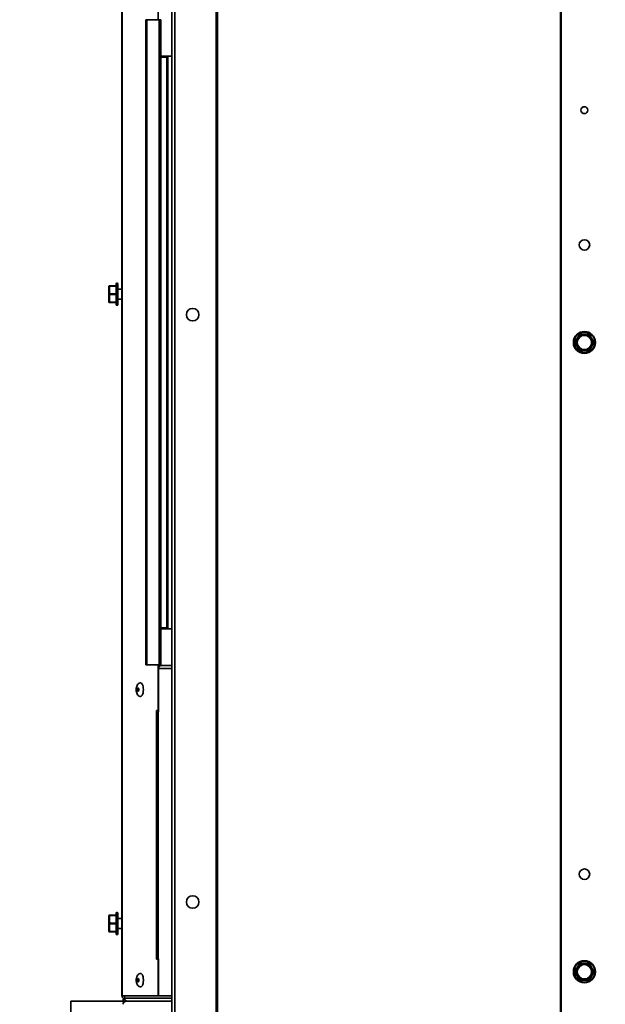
# Model space of a CAD drawing. Header units: millimetres. Extents: x -1465 to 393277, y -3788 to 454312.
# Tile 487 of 656: x 372113 to 372393, y 7466 to 7936. Entities that reach past the tile are written whole.
import ezdxf

# ---------------------------------------------------------------- set-up
doc = ezdxf.new("R2010")
doc.units = ezdxf.units.MM
doc.header["$XCLIPFRAME"] = 2
for name, color, linetype in [('AHU03-3-73168OBJ', 8, 'Continuous'), ('AHU03-3-73170OBJ', 8, 'Continuous'), ('AHU03-3-73171OBJ', 8, 'Continuous'), ('AHU03-3-73172OBJ', 8, 'Continuous'), ('AHU03-3-73173OBJ', 8, 'Continuous'), ('AHU03-3-73174OBJ', 8, 'Continuous'), ('AHU03-3-73209OBJ', 8, 'Continuous'), ('AHU03-3-73211OBJ', 8, 'Continuous'), ('AHU03-3-73214OBJ', 8, 'Continuous'), ('DRILL_SCR_48X19OBJ', 8, 'Continuous'), ('RIVET_32X8OBJ', 8, 'Continuous')]:
    doc.layers.add(name, color=color, linetype=linetype)
picture_1 = doc.add_image_def('image2.bmp', size_in_pixel=(2333, 386))

msp = doc.modelspace()

# ---------------------------------------------------------------- linework, layer by layer
at = {"layer": 'AHU03-3-73168OBJ', "color": 8, "linetype": 'Continuous', "lineweight": 35, "ltscale": 100}
for p, q in [((372162.26, 7470.35), (372162.26, 8093.35)), ((372162.4, 7470.35), (372162.4, 8093.35)), ((372179.59, 7957.35), (372179.59, 7935.6)), ((372174.09, 7935.6), (372173.67, 7935.6)), ((372173.67, 7628.1), (372173.67, 7935.6)), ((372174.09, 7935.6), (372180.84, 7935.6)), ((372174.09, 7628.1), (372174.09, 7935.6)), ((372179.98, 7935.6), (372179.98, 7628.1)), ((372180.49, 7935.98), (372180.49, 7935.6)), ((372180.84, 7935.6), (372180.84, 7628.1)), ((372174.09, 7628.1), (372173.67, 7628.1)), ((372180.84, 7628.1), (372174.09, 7628.1)), ((372179.59, 7628.1), (372179.59, 7606.35)), ((372180.49, 7628.1), (372180.49, 7627.71)), ((372179.69, 7606.35), (372178.74, 7606.35)), ((372178.74, 7606.35), (372178.74, 7487.85)), ((372179.65, 7606.35), (372179.65, 7605.85)), ((372179.69, 7487.85), (372178.74, 7487.85)), ((372179.59, 7487.85), (372179.59, 7470.35)), ((372179.65, 7488.1), (372179.65, 7487.85)), ((372179.69, 7470.35), (372162.26, 7470.35))]:
    msp.add_line(p, q, dxfattribs=at)
for radius, end in [(1.5, 260.8785), (0.5, 231.5567)]:
    msp.add_arc((372163.76, 7470.35), radius, 180, end, dxfattribs=at)
at = {"layer": 'AHU03-3-73170OBJ', "color": 8, "linetype": 'Continuous', "lineweight": 35, "ltscale": 100}
msp.add_line((372185.99, 7645.35), (372180.84, 7645.35), dxfattribs=at)
at = {"layer": 'AHU03-3-73171OBJ', "color": 8, "linetype": 'Continuous', "lineweight": 35, "ltscale": 100}
msp.add_line((372185.99, 7918.35), (372180.84, 7918.35), dxfattribs=at)
at = {"layer": 'AHU03-3-73172OBJ', "color": 8, "linetype": 'Continuous', "lineweight": 35, "ltscale": 100}
for p, q in [((372163.53, 7468.85), (372162.84, 7468.85)), ((372162.84, 7467.85), (372162.84, 7468.85)), ((372163.45, 7469.35), (372163.45, 7470.35)), ((372163.45, 7469.35), (372185.99, 7469.35))]:
    msp.add_line(p, q, dxfattribs=at)
at = {"layer": 'AHU03-3-73172OBJ', "color": 8, "linetype": 'Continuous', "lineweight": 35, "ltscale": 100, "flags": 128}
for points in [[(372164.01, 7468.13), (372163.72, 7468.45), (372163.53, 7468.85)], [(372164.81, 7467.85), (372164.19, 7468.01)]]:
    msp.add_lwpolyline(points, dxfattribs=at)
at = {"layer": 'AHU03-3-73172OBJ', "color": 8, "linetype": 'Continuous', "lineweight": 35, "ltscale": 100}
for centre, radius, start, end in [((372165.1, 7469.35), 1.65, 180.0182, 188.2945), ((372165.08, 7469.34), 1.63, 188.2599, 197.7474), ((372164.85, 7469.18), 1.34, 231.2834, 240.631)]:
    msp.add_arc(centre, radius, start, end, dxfattribs=at)
at = {"layer": 'AHU03-3-73173OBJ', "color": 8, "linetype": 'Continuous', "lineweight": 35, "ltscale": 100}
for p, q in [((372185.99, 7627.85), (372181.05, 7627.85)), ((372185.99, 7626.35), (372179.69, 7626.35)), ((372179.69, 7626.35), (372179.69, 7605.85)), ((372179.34, 7605.85), (372179.69, 7605.85)), ((372179.34, 7605.85), (372179.34, 7488.1)), ((372179.48, 7605.85), (372179.48, 7488.1)), ((372179.34, 7488.1), (372179.69, 7488.1)), ((372179.69, 7470.35), (372179.69, 7488.1)), ((372179.69, 7470.35), (372185.99, 7470.35))]:
    msp.add_line(p, q, dxfattribs=at)
at = {"layer": 'AHU03-3-73173OBJ', "color": 8, "linetype": 'Continuous', "lineweight": 35, "ltscale": 100, "flags": 128}
for points in [[(372180.49, 7627.71), (372180.16, 7627.48), (372179.91, 7627.16), (372179.75, 7626.77), (372179.69, 7626.35)], [(372181.05, 7627.85), (372180.49, 7627.71)]]:
    msp.add_lwpolyline(points, dxfattribs=at)
at = {"layer": 'AHU03-3-73174OBJ', "color": 8, "linetype": 'Continuous', "lineweight": 35, "ltscale": 100}
for p, q in [((372183.68, 7917.85), (372180.84, 7917.85)), ((372183.68, 7917.85), (372184.11, 7917.85)), ((372183.68, 7917.85), (372183.68, 7645.85)), ((372184.11, 7917.85), (372184.11, 7645.85)), ((372183.68, 7645.85), (372180.84, 7645.85)), ((372183.68, 7645.85), (372184.11, 7645.85))]:
    msp.add_line(p, q, dxfattribs=at)
at = {"layer": 'AHU03-3-73209OBJ', "color": 8, "linetype": 'Continuous', "lineweight": 35, "ltscale": 100}
for q in [(372164.42, 7467.85), (372137.84, 7429.85)]:
    msp.add_line((372137.84, 7467.85), q, dxfattribs=at)
at = {"layer": 'AHU03-3-73211OBJ', "color": 8, "linetype": 'Continuous', "lineweight": 35, "ltscale": 100}
msp.add_line((372185.99, 7467.85), (372164.42, 7467.85), dxfattribs=at)
at = {"layer": 'AHU03-3-73211OBJ', "color": 8, "linetype": 'Continuous', "lineweight": 35, "ltscale": 100, "flags": 128}
msp.add_lwpolyline([(372164.42, 7467.85), (372163.78, 7467.72), (372163.22, 7467.38), (372162.88, 7466.89), (372162.77, 7466.35)], dxfattribs=at)
at = {"layer": 'AHU03-3-73214OBJ', "color": 8, "linetype": 'Continuous', "lineweight": 35, "ltscale": 100}
for p, q in [((372185.99, 8094.35), (372185.99, 7215.85)), ((372187.49, 8094.35), (372187.49, 7215.85)), ((372207.16, 8094.35), (372207.16, 7215.85)), ((372207.79, 8094.35), (372207.79, 7215.85)), ((372371.46, 7215.85), (372371.46, 8094.35)), ((372371.67, 7215.85), (372371.67, 8094.35))]:
    msp.add_line(p, q, dxfattribs=at)
for centre, radius in [((372382.84, 7892.6), 1.65), ((372382.84, 7828.35), 2.5), ((372195.99, 7795.1), 3), ((372382.84, 7528.35), 2.5), ((372195.99, 7515.1), 3)]:
    msp.add_circle(centre, radius, dxfattribs=at)
at = {"layer": 'DRILL_SCR_48X19OBJ', "color": 8, "linetype": 'Continuous', "lineweight": 35, "ltscale": 100}
for p, q in [((372156.04, 7801.15), (372156.04, 7808.55)), ((372156.08, 7808.69), (372156.08, 7807.93)), ((372159.44, 7808.85), (372156.34, 7808.85)), ((372156.34, 7807.97), (372156.34, 7805.73)), ((372156.54, 7808.7), (372156.54, 7808.85)), ((372159.44, 7808.7), (372156.54, 7808.7)), ((372159.44, 7809.8), (372159.44, 7799.9)), ((372159.74, 7810.1), (372160.04, 7810.1)), ((372159.74, 7810.1), (372159.74, 7799.6)), ((372160.04, 7799.6), (372160.04, 7810.1)), ((372160.34, 7799.9), (372160.34, 7809.8)), ((372160.34, 7807.25), (372162.26, 7807.25)), ((372156.08, 7804.09), (372156.08, 7805.6)), ((372156.08, 7801.76), (372156.08, 7801)), ((372156.34, 7803.97), (372156.34, 7801.73)), ((372159.44, 7805), (372156.54, 7805)), ((372156.54, 7804.7), (372156.54, 7805)), ((372159.44, 7804.7), (372156.54, 7804.7)), ((372160.34, 7802.45), (372162.26, 7802.45)), ((372159.44, 7800.85), (372156.34, 7800.85)), ((372159.44, 7801), (372156.54, 7801)), ((372156.54, 7800.85), (372156.54, 7801)), ((372159.74, 7799.6), (372160.04, 7799.6)), ((372380.44, 7785.7), (372378.3, 7782)), ((372378.98, 7782.58), (372378.73, 7782.73)), ((372378.84, 7782.6), (372378.98, 7782.58)), ((372380.28, 7784.82), (372378.99, 7782.58)), ((372380.02, 7784.97), (372380.28, 7784.82)), ((372380.28, 7784.82), (372380.18, 7784.93)), ((372384.97, 7785.85), (372380.7, 7785.85)), ((372381.49, 7785.69), (372381.54, 7785.55)), ((372381.54, 7785.55), (372381.54, 7785.85)), ((372381.54, 7785.55), (372384.13, 7785.55)), ((372384.13, 7785.85), (372384.13, 7785.55)), ((372384.13, 7785.55), (372384.18, 7785.69)), ((372387.37, 7782), (372385.23, 7785.7)), ((372385.39, 7784.82), (372385.65, 7784.97)), ((372385.49, 7784.93), (372385.39, 7784.82)), ((372385.39, 7784.82), (372386.69, 7782.58)), ((372386.95, 7782.73), (372386.69, 7782.58)), ((372386.69, 7782.58), (372386.83, 7782.6)), ((372380.44, 7778), (372378.3, 7781.7)), ((372378.73, 7780.97), (372378.98, 7781.12)), ((372378.98, 7781.12), (372378.84, 7781.09)), ((372380.28, 7778.88), (372378.99, 7781.12)), ((372380.28, 7778.88), (372380.02, 7778.73)), ((372380.18, 7778.76), (372380.28, 7778.88)), ((372384.97, 7777.85), (372380.7, 7777.85)), ((372381.54, 7778.15), (372381.49, 7778)), ((372384.13, 7778.15), (372381.54, 7778.15)), ((372381.54, 7777.85), (372381.54, 7778.15)), ((372384.18, 7778), (372384.13, 7778.15)), ((372384.13, 7778.15), (372384.13, 7777.85)), ((372387.37, 7781.7), (372385.23, 7778)), ((372386.69, 7781.12), (372385.39, 7778.88)), ((372385.65, 7778.73), (372385.39, 7778.88)), ((372385.39, 7778.88), (372385.49, 7778.76)), ((372386.69, 7781.12), (372386.95, 7780.97)), ((372386.83, 7781.09), (372386.69, 7781.12)), ((372159.74, 7510.1), (372160.04, 7510.1)), ((372159.74, 7510.1), (372159.74, 7499.6)), ((372160.04, 7499.6), (372160.04, 7510.1)), ((372156.04, 7508.55), (372156.04, 7501.15)), ((372156.08, 7508.69), (372156.08, 7507.93)), ((372156.08, 7504.09), (372156.08, 7505.6)), ((372159.44, 7508.85), (372156.34, 7508.85)), ((372156.34, 7507.97), (372156.34, 7505.73)), ((372156.54, 7508.7), (372156.54, 7508.85)), ((372159.44, 7508.7), (372156.54, 7508.7)), ((372159.44, 7509.8), (372159.44, 7499.9)), ((372160.34, 7499.9), (372160.34, 7509.8)), ((372160.34, 7507.25), (372162.26, 7507.25)), ((372156.08, 7501.76), (372156.08, 7501)), ((372156.34, 7503.97), (372156.34, 7501.73)), ((372159.44, 7500.85), (372156.34, 7500.85)), ((372159.44, 7505), (372156.54, 7505)), ((372156.54, 7504.7), (372156.54, 7505)), ((372159.44, 7504.7), (372156.54, 7504.7)), ((372159.44, 7501), (372156.54, 7501)), ((372156.54, 7500.85), (372156.54, 7501)), ((372160.34, 7502.45), (372162.26, 7502.45)), ((372159.74, 7499.6), (372160.04, 7499.6)), ((372380.44, 7485.7), (372378.3, 7482)), ((372378.98, 7482.58), (372378.73, 7482.73)), ((372378.84, 7482.6), (372378.98, 7482.58)), ((372380.28, 7484.82), (372378.99, 7482.58)), ((372380.02, 7484.97), (372380.28, 7484.82)), ((372380.28, 7484.82), (372380.18, 7484.93)), ((372384.97, 7485.85), (372380.7, 7485.85)), ((372381.49, 7485.69), (372381.54, 7485.55)), ((372381.54, 7485.55), (372381.54, 7485.85)), ((372381.54, 7485.55), (372384.13, 7485.55)), ((372384.13, 7485.85), (372384.13, 7485.55)), ((372384.13, 7485.55), (372384.18, 7485.69)), ((372385.23, 7485.7), (372387.37, 7482)), ((372385.39, 7484.82), (372385.65, 7484.97)), ((372385.49, 7484.93), (372385.39, 7484.82)), ((372385.39, 7484.82), (372386.69, 7482.58)), ((372386.95, 7482.73), (372386.69, 7482.58)), ((372386.69, 7482.58), (372386.83, 7482.6)), ((372378.3, 7481.7), (372380.44, 7478)), ((372378.73, 7480.97), (372378.98, 7481.12)), ((372378.98, 7481.12), (372378.84, 7481.09)), ((372380.28, 7478.88), (372378.99, 7481.12)), ((372380.28, 7478.88), (372380.02, 7478.73)), ((372380.18, 7478.76), (372380.28, 7478.88)), ((372384.97, 7477.85), (372380.7, 7477.85)), ((372381.54, 7478.15), (372381.49, 7478)), ((372384.13, 7478.15), (372381.54, 7478.15)), ((372381.54, 7477.85), (372381.54, 7478.15)), ((372384.13, 7478.15), (372384.13, 7477.85)), ((372384.18, 7478), (372384.13, 7478.15)), ((372387.37, 7481.7), (372385.23, 7478)), ((372386.69, 7481.12), (372385.39, 7478.88)), ((372385.65, 7478.73), (372385.39, 7478.88)), ((372385.39, 7478.88), (372385.49, 7478.76)), ((372386.83, 7481.09), (372386.69, 7481.12)), ((372386.69, 7481.12), (372386.95, 7480.97))]:
    msp.add_line(p, q, dxfattribs=at)
at = {"layer": 'DRILL_SCR_48X19OBJ', "color": 8, "linetype": 'Continuous', "lineweight": 35, "ltscale": 100, "flags": 128}
for points in [[(372156.04, 7808.55), (372156.06, 7808.65), (372156.08, 7808.69)], [(372156.04, 7807.82), (372156.06, 7807.87), (372156.09, 7807.9), (372156.12, 7807.92), (372156.22, 7807.96), (372156.34, 7807.97)], [(372156.08, 7807.93), (372156.05, 7807.88), (372156.04, 7807.82)], [(372156.34, 7805.73), (372156.22, 7805.71), (372156.12, 7805.68), (372156.09, 7805.66), (372156.06, 7805.63), (372156.04, 7805.58)], [(372156.08, 7808.69), (372156.18, 7808.8), (372156.34, 7808.85)], [(372156.08, 7807.93), (372156.12, 7808.12), (372156.28, 7808.68)], [(372156.12, 7807.96), (372156.08, 7807.93)], [(372156.08, 7805.6), (372156.18, 7805.68), (372156.34, 7805.73)], [(372156.15, 7807.96), (372156.12, 7807.96)], [(372156.34, 7807.97), (372156.26, 7807.97), (372156.22, 7807.97), (372156.18, 7807.97), (372156.15, 7807.96)], [(372156.54, 7808.85), (372156.39, 7808.8), (372156.28, 7808.68)], [(372156.54, 7808.7), (372156.46, 7808.71), (372156.39, 7808.71), (372156.28, 7808.68)], [(372156.34, 7807.97), (372156.38, 7808.15), (372156.54, 7808.7)], [(372156.54, 7805), (372156.48, 7805.18), (372156.34, 7805.73)], [(372156.04, 7805.58), (372156.05, 7805.59), (372156.08, 7805.6)], [(372156.08, 7804.09), (372156.05, 7804.1), (372156.04, 7804.12)], [(372156.04, 7804.12), (372156.06, 7804.06), (372156.09, 7804.03), (372156.12, 7804.01), (372156.22, 7803.98), (372156.34, 7803.97)], [(372156.04, 7801.88), (372156.05, 7801.82), (372156.08, 7801.76)], [(372156.34, 7801.73), (372156.22, 7801.74), (372156.12, 7801.77), (372156.09, 7801.79), (372156.06, 7801.82), (372156.04, 7801.88)], [(372156.08, 7801), (372156.06, 7801.04), (372156.04, 7801.15)], [(372156.28, 7804.85), (372156.22, 7805.03), (372156.08, 7805.6)], [(372156.08, 7804.09), (372156.12, 7804.28), (372156.28, 7804.85)], [(372156.34, 7803.97), (372156.26, 7803.98), (372156.22, 7804), (372156.18, 7804.01), (372156.12, 7804.05), (372156.08, 7804.09)], [(372156.08, 7801.76), (372156.18, 7801.72), (372156.34, 7801.73)], [(372156.28, 7801.02), (372156.22, 7801.2), (372156.08, 7801.76)], [(372156.54, 7805), (372156.46, 7804.97), (372156.39, 7804.93), (372156.32, 7804.89), (372156.28, 7804.85)], [(372156.54, 7804.7), (372156.46, 7804.72), (372156.39, 7804.76), (372156.32, 7804.8), (372156.28, 7804.85)], [(372156.54, 7801), (372156.46, 7800.98), (372156.39, 7800.98), (372156.28, 7801.02)], [(372156.54, 7800.85), (372156.39, 7800.89), (372156.28, 7801.02)], [(372156.34, 7803.97), (372156.38, 7804.15), (372156.54, 7804.7)], [(372156.54, 7801), (372156.48, 7801.18), (372156.34, 7801.73)], [(372156.34, 7800.85), (372156.18, 7800.89), (372156.08, 7801)], [(372378.73, 7782.73), (372378.73, 7782.71), (372378.73, 7782.69), (372378.75, 7782.68), (372378.76, 7782.66), (372378.79, 7782.64), (372378.84, 7782.6)], [(372380.18, 7784.93), (372380.12, 7784.96), (372380.07, 7784.97), (372380.05, 7784.97), (372380.04, 7784.97), (372380.02, 7784.97)], [(372380.62, 7785.68), (372380.4, 7785.3), (372380.18, 7784.93)], [(372380.44, 7785.7), (372380.46, 7785.71), (372380.48, 7785.71), (372380.5, 7785.71), (372380.56, 7785.7), (372380.62, 7785.68)], [(372380.7, 7785.85), (372380.68, 7785.83), (372380.67, 7785.82), (372380.66, 7785.8), (372380.64, 7785.75), (372380.62, 7785.68)], [(372381.54, 7785.85), (372381.53, 7785.84), (372381.52, 7785.82), (372381.51, 7785.8), (372381.51, 7785.78), (372381.5, 7785.75), (372381.49, 7785.69)], [(372384.18, 7785.69), (372384.17, 7785.75), (372384.16, 7785.8), (372384.15, 7785.82), (372384.14, 7785.84), (372384.13, 7785.85)], [(372384.97, 7785.85), (372385, 7785.83), (372385.01, 7785.82), (372385.02, 7785.8), (372385.03, 7785.75), (372385.05, 7785.68)], [(372385.23, 7785.7), (372385.21, 7785.71), (372385.19, 7785.71), (372385.17, 7785.71), (372385.11, 7785.7), (372385.05, 7785.68)], [(372385.65, 7784.97), (372385.64, 7784.97), (372385.62, 7784.97), (372385.6, 7784.97), (372385.58, 7784.96), (372385.55, 7784.96), (372385.49, 7784.93)], [(372386.83, 7782.6), (372386.89, 7782.64), (372386.92, 7782.68), (372386.94, 7782.69), (372386.94, 7782.71), (372386.95, 7782.73)], [(372378.3, 7782), (372378.3, 7781.97), (372378.31, 7781.95), (372378.32, 7781.93), (372378.36, 7781.89), (372378.41, 7781.85)], [(372378.3, 7781.7), (372378.3, 7781.72), (372378.31, 7781.74), (372378.32, 7781.76), (372378.36, 7781.8), (372378.41, 7781.85)], [(372378.84, 7781.09), (372378.79, 7781.05), (372378.75, 7781.01), (372378.74, 7781), (372378.73, 7780.99), (372378.73, 7780.97)], [(372380.02, 7778.73), (372380.03, 7778.72), (372380.05, 7778.72), (372380.07, 7778.72), (372380.09, 7778.73), (372380.12, 7778.74), (372380.18, 7778.76)], [(372380.18, 7778.76), (372380.4, 7778.39), (372380.62, 7778.02)], [(372380.44, 7778), (372380.46, 7777.98), (372380.48, 7777.98), (372380.5, 7777.98), (372380.56, 7777.99), (372380.62, 7778.02)], [(372380.7, 7777.85), (372380.68, 7777.86), (372380.67, 7777.87), (372380.66, 7777.89), (372380.64, 7777.95), (372380.62, 7778.02)], [(372381.49, 7778), (372381.5, 7777.94), (372381.51, 7777.89), (372381.52, 7777.87), (372381.53, 7777.86), (372381.54, 7777.85)], [(372384.13, 7777.85), (372384.14, 7777.86), (372384.15, 7777.87), (372384.16, 7777.89), (372384.16, 7777.91), (372384.17, 7777.94), (372384.18, 7778)], [(372384.97, 7777.85), (372385, 7777.86), (372385.01, 7777.87), (372385.02, 7777.89), (372385.03, 7777.95), (372385.05, 7778.02)], [(372385.23, 7778), (372385.21, 7777.98), (372385.19, 7777.98), (372385.17, 7777.98), (372385.11, 7777.99), (372385.05, 7778.02)], [(372385.49, 7778.76), (372385.55, 7778.74), (372385.6, 7778.72), (372385.62, 7778.72), (372385.64, 7778.72), (372385.65, 7778.73)], [(372386.95, 7780.97), (372386.94, 7780.98), (372386.94, 7781), (372386.92, 7781.01), (372386.91, 7781.03), (372386.89, 7781.05), (372386.83, 7781.09)], [(372387.37, 7782), (372387.37, 7781.97), (372387.36, 7781.95), (372387.35, 7781.93), (372387.31, 7781.89), (372387.26, 7781.85)], [(372387.37, 7781.7), (372387.37, 7781.72), (372387.36, 7781.74), (372387.35, 7781.76), (372387.31, 7781.8), (372387.26, 7781.85)], [(372156.04, 7508.55), (372156.06, 7508.65), (372156.08, 7508.69)], [(372156.04, 7507.82), (372156.06, 7507.87), (372156.09, 7507.9), (372156.12, 7507.92), (372156.22, 7507.96), (372156.34, 7507.97)], [(372156.08, 7507.93), (372156.05, 7507.88), (372156.04, 7507.82)], [(372156.34, 7505.73), (372156.22, 7505.71), (372156.12, 7505.68), (372156.09, 7505.66), (372156.06, 7505.63), (372156.04, 7505.58)], [(372156.04, 7505.58), (372156.05, 7505.59), (372156.08, 7505.6)], [(372156.08, 7508.69), (372156.18, 7508.8), (372156.34, 7508.85)], [(372156.08, 7507.93), (372156.12, 7508.12), (372156.28, 7508.68)], [(372156.12, 7507.96), (372156.08, 7507.93)], [(372156.08, 7505.6), (372156.18, 7505.68), (372156.34, 7505.73)], [(372156.28, 7504.85), (372156.22, 7505.03), (372156.08, 7505.6)], [(372156.15, 7507.96), (372156.12, 7507.96)], [(372156.34, 7507.97), (372156.26, 7507.97), (372156.22, 7507.97), (372156.18, 7507.97), (372156.15, 7507.96)], [(372156.54, 7508.85), (372156.39, 7508.8), (372156.28, 7508.68)], [(372156.54, 7508.7), (372156.46, 7508.71), (372156.39, 7508.71), (372156.28, 7508.68)], [(372156.34, 7507.97), (372156.38, 7508.15), (372156.54, 7508.7)], [(372156.54, 7505), (372156.48, 7505.18), (372156.34, 7505.73)], [(372156.08, 7504.09), (372156.05, 7504.1), (372156.04, 7504.12)], [(372156.04, 7504.12), (372156.06, 7504.06), (372156.09, 7504.03), (372156.12, 7504.01), (372156.22, 7503.98), (372156.34, 7503.97)], [(372156.04, 7501.88), (372156.05, 7501.82), (372156.08, 7501.76)], [(372156.34, 7501.73), (372156.22, 7501.74), (372156.12, 7501.77), (372156.09, 7501.79), (372156.06, 7501.82), (372156.04, 7501.88)], [(372156.08, 7501), (372156.06, 7501.04), (372156.04, 7501.15)], [(372156.08, 7504.09), (372156.12, 7504.28), (372156.28, 7504.85)], [(372156.34, 7503.97), (372156.26, 7503.98), (372156.22, 7504), (372156.18, 7504.01), (372156.12, 7504.05), (372156.08, 7504.09)], [(372156.08, 7501.76), (372156.18, 7501.72), (372156.34, 7501.73)], [(372156.28, 7501.02), (372156.22, 7501.2), (372156.08, 7501.76)], [(372156.34, 7500.85), (372156.18, 7500.89), (372156.08, 7501)], [(372156.54, 7505), (372156.46, 7504.97), (372156.39, 7504.93), (372156.32, 7504.89), (372156.28, 7504.85)], [(372156.54, 7504.7), (372156.46, 7504.72), (372156.39, 7504.76), (372156.32, 7504.8), (372156.28, 7504.85)], [(372156.54, 7501), (372156.46, 7500.98), (372156.39, 7500.98), (372156.28, 7501.02)], [(372156.54, 7500.85), (372156.39, 7500.89), (372156.28, 7501.02)], [(372156.34, 7503.97), (372156.38, 7504.15), (372156.54, 7504.7)], [(372156.54, 7501), (372156.48, 7501.18), (372156.34, 7501.73)], [(372378.3, 7482), (372378.3, 7481.97), (372378.31, 7481.95), (372378.32, 7481.93), (372378.36, 7481.89), (372378.41, 7481.85)], [(372378.3, 7481.7), (372378.3, 7481.72), (372378.31, 7481.74), (372378.32, 7481.76), (372378.36, 7481.8), (372378.41, 7481.85)], [(372378.73, 7482.73), (372378.73, 7482.71), (372378.73, 7482.69), (372378.75, 7482.68), (372378.76, 7482.66), (372378.79, 7482.64), (372378.84, 7482.6)], [(372380.18, 7484.93), (372380.12, 7484.96), (372380.07, 7484.97), (372380.05, 7484.97), (372380.04, 7484.97), (372380.02, 7484.97)], [(372380.62, 7485.68), (372380.4, 7485.3), (372380.18, 7484.93)], [(372380.44, 7485.7), (372380.46, 7485.71), (372380.48, 7485.71), (372380.5, 7485.71), (372380.56, 7485.7), (372380.62, 7485.68)], [(372380.7, 7485.85), (372380.68, 7485.83), (372380.67, 7485.82), (372380.66, 7485.8), (372380.64, 7485.75), (372380.62, 7485.68)], [(372381.54, 7485.85), (372381.53, 7485.84), (372381.52, 7485.82), (372381.51, 7485.8), (372381.51, 7485.78), (372381.5, 7485.75), (372381.49, 7485.69)], [(372384.18, 7485.69), (372384.17, 7485.75), (372384.16, 7485.8), (372384.15, 7485.82), (372384.14, 7485.84), (372384.13, 7485.85)], [(372384.97, 7485.85), (372385, 7485.83), (372385.01, 7485.82), (372385.02, 7485.8), (372385.03, 7485.75), (372385.05, 7485.68)], [(372385.23, 7485.7), (372385.21, 7485.71), (372385.19, 7485.71), (372385.17, 7485.71), (372385.11, 7485.7), (372385.05, 7485.68)], [(372385.65, 7484.97), (372385.64, 7484.97), (372385.62, 7484.97), (372385.6, 7484.97), (372385.58, 7484.96), (372385.55, 7484.96), (372385.49, 7484.93)], [(372386.83, 7482.6), (372386.89, 7482.64), (372386.92, 7482.68), (372386.94, 7482.69), (372386.94, 7482.71), (372386.95, 7482.73)], [(372387.37, 7482), (372387.37, 7481.97), (372387.36, 7481.95), (372387.35, 7481.93), (372387.31, 7481.89), (372387.26, 7481.85)], [(372387.37, 7481.7), (372387.37, 7481.72), (372387.36, 7481.74), (372387.35, 7481.76), (372387.31, 7481.8), (372387.26, 7481.85)], [(372378.84, 7481.09), (372378.79, 7481.05), (372378.75, 7481.01), (372378.74, 7481), (372378.73, 7480.99), (372378.73, 7480.97)], [(372380.02, 7478.73), (372380.03, 7478.72), (372380.05, 7478.72), (372380.07, 7478.72), (372380.09, 7478.73), (372380.12, 7478.74), (372380.18, 7478.76)], [(372380.18, 7478.76), (372380.4, 7478.39), (372380.62, 7478.02)], [(372380.44, 7478), (372380.46, 7477.98), (372380.48, 7477.98), (372380.5, 7477.98), (372380.56, 7477.99), (372380.62, 7478.02)], [(372380.7, 7477.85), (372380.68, 7477.86), (372380.67, 7477.87), (372380.66, 7477.89), (372380.64, 7477.95), (372380.62, 7478.02)], [(372381.49, 7478), (372381.5, 7477.94), (372381.51, 7477.89), (372381.52, 7477.87), (372381.53, 7477.86), (372381.54, 7477.85)], [(372384.13, 7477.85), (372384.14, 7477.86), (372384.15, 7477.87), (372384.16, 7477.89), (372384.16, 7477.91), (372384.17, 7477.94), (372384.18, 7478)], [(372384.97, 7477.85), (372385, 7477.86), (372385.01, 7477.87), (372385.02, 7477.89), (372385.03, 7477.95), (372385.05, 7478.02)], [(372385.23, 7478), (372385.21, 7477.98), (372385.19, 7477.98), (372385.17, 7477.98), (372385.11, 7477.99), (372385.05, 7478.02)], [(372385.49, 7478.76), (372385.55, 7478.74), (372385.6, 7478.72), (372385.62, 7478.72), (372385.64, 7478.72), (372385.65, 7478.73)], [(372386.95, 7480.97), (372386.94, 7480.98), (372386.94, 7481), (372386.92, 7481.01), (372386.91, 7481.03), (372386.89, 7481.05), (372386.83, 7481.09)]]:
    msp.add_lwpolyline(points, dxfattribs=at)
at = {"layer": 'DRILL_SCR_48X19OBJ', "color": 8, "linetype": 'Continuous', "lineweight": 35, "ltscale": 100}
for centre, radius in [((372382.84, 7781.85), 5.25), ((372382.84, 7781.85), 4.95), ((372382.84, 7781.85), 3.7), ((372382.84, 7781.85), 3.4), ((372382.84, 7481.85), 5.25), ((372382.84, 7481.85), 4.95), ((372382.84, 7481.85), 3.7), ((372382.84, 7481.85), 3.4)]:
    msp.add_circle(centre, radius, dxfattribs=at)
for centre, radius, start, end in [((372156.34, 7808.55), 0.3, 90, 180), ((372157.39, 7829.74), 21.09, 266.4379, 266.9922), ((372159.74, 7809.8), 0.3, 90, 180), ((372160.04, 7809.8), 0.3, 0, 90), ((372156.34, 7801.15), 0.3, 180, 270), ((372157.34, 7780.8), 20.25, 92.9959, 93.5732), ((372159.74, 7799.9), 0.3, 180, 270), ((372160.04, 7799.9), 0.3, 270, 0), ((372586.6, 7665.84), 238.33, 150.6638, 150.8725), ((372382.84, 7781.85), 4.07, 169.273, 190.72), ((372382.84, 7781.85), 3.92, 169.2678, 190.7322), ((372382.84, 7781.85), 4.07, 109.2586, 130.759), ((372382.84, 7781.85), 3.92, 109.2696, 130.7299), ((372380.7, 7785.55), 0.3, 90, 150), ((372384.88, 7508.39), 277.31, 90.6998, 90.8793), ((372382.84, 7781.85), 3.92, 49.2683, 70.7314), ((372380.68, 7493.45), 292.26, 89.1434, 89.3136), ((372382.84, 7781.85), 4.07, 49.2707, 70.7293), ((372384.97, 7785.55), 0.3, 30, 90), ((372176.23, 7660.83), 243.3, 30.6693, 30.8737), ((372382.84, 7781.85), 3.92, 349.2678, 10.7322), ((372382.84, 7781.85), 4.07, 349.2568, 10.7399), ((372004.85, 7568.51), 437.89, 29.1559, 29.2696), ((372378.56, 7781.85), 0.3, 150, 210), ((372575.76, 7891.83), 225.92, 209.1323, 209.3523), ((372382.84, 7781.85), 4.07, 229.2401, 250.7376), ((372382.84, 7781.85), 3.92, 229.2702, 250.7303), ((372380.7, 7778.15), 0.3, 210, 270), ((372386.46, 8172.78), 394.8, 269.1531, 269.2792), ((372382.84, 7781.85), 3.92, 289.2686, 310.7317), ((372382.84, 7781.85), 4.07, 289.2708, 310.7293), ((372381.34, 8021.18), 243.19, 270.6692, 270.8737), ((372384.97, 7778.15), 0.3, 270, 330), ((372133.87, 7928.08), 292.59, 329.1434, 329.3134), ((372139.31, 7919.96), 283.82, 330.7044, 330.8798), ((372387.11, 7781.85), 0.3, 330, 30), ((372159.74, 7509.8), 0.3, 90, 180), ((372160.04, 7509.8), 0.3, 0, 90), ((372156.34, 7508.55), 0.3, 90, 180), ((372157.39, 7529.74), 21.09, 266.4379, 266.9922), ((372156.34, 7501.15), 0.3, 180, 270), ((372157.34, 7480.8), 20.25, 92.9959, 93.5732), ((372159.74, 7499.9), 0.3, 180, 270), ((372160.04, 7499.9), 0.3, 270, 0), ((372378.56, 7481.85), 0.3, 150, 210), ((372586.6, 7365.84), 238.33, 150.6638, 150.8725), ((372575.76, 7591.83), 225.92, 209.1323, 209.3523), ((372382.84, 7481.85), 4.07, 169.273, 190.72), ((372382.84, 7481.85), 3.92, 169.2678, 190.7322), ((372382.84, 7481.85), 4.07, 109.2586, 130.759), ((372382.84, 7481.85), 3.92, 109.2696, 130.7299), ((372380.7, 7485.55), 0.3, 90, 150), ((372384.88, 7208.39), 277.31, 90.6998, 90.8793), ((372382.84, 7481.85), 3.92, 49.2683, 70.7314), ((372380.68, 7193.45), 292.26, 89.1434, 89.3136), ((372382.84, 7481.85), 4.07, 49.2707, 70.7293), ((372384.97, 7485.55), 0.3, 30, 90), ((372176.23, 7360.83), 243.3, 30.6693, 30.8737), ((372382.84, 7481.85), 3.92, 349.2678, 10.7322), ((372382.84, 7481.85), 4.07, 349.2568, 10.7399), ((372004.85, 7268.51), 437.89, 29.1559, 29.2696), ((372139.31, 7619.96), 283.82, 330.7044, 330.8798), ((372387.11, 7481.85), 0.3, 330, 30), ((372382.84, 7481.85), 4.07, 229.2401, 250.7376), ((372382.84, 7481.85), 3.92, 229.2702, 250.7303), ((372380.7, 7478.15), 0.3, 210, 270), ((372386.46, 7872.78), 394.8, 269.1531, 269.2792), ((372382.84, 7481.85), 3.92, 289.2686, 310.7317), ((372382.84, 7481.85), 4.07, 289.2708, 310.7293), ((372381.34, 7721.18), 243.19, 270.6692, 270.8737), ((372384.97, 7478.15), 0.3, 270, 330), ((372133.87, 7628.08), 292.59, 329.1434, 329.3134)]:
    msp.add_arc(centre, radius, start, end, dxfattribs=at)
at = {"layer": 'RIVET_32X8OBJ', "color": 8, "linetype": 'Continuous', "lineweight": 35, "ltscale": 100}
for p, q in [((372170.13, 7617.05), (372169.97, 7617.05)), ((372170.13, 7615.65), (372169.97, 7615.65)), ((372170.13, 7478.55), (372169.97, 7478.55)), ((372170.13, 7477.15), (372169.97, 7477.15)), ((372172.47, 7477.84), (372172.47, 7477.85)), ((372172.47, 7477.85), (372172.47, 7477.84)), ((372172.47, 7477.85), (372172.47, 7477.85))]:
    msp.add_line(p, q, dxfattribs=at)
at = {"layer": 'RIVET_32X8OBJ', "color": 8, "linetype": 'Continuous', "lineweight": 35, "ltscale": 100, "flags": 128}
for points in [[(372169.04, 7616.35), (372169.07, 7616.87), (372169.14, 7617.38), (372169.28, 7617.87), (372169.47, 7618.32), (372169.73, 7618.74), (372170.06, 7619.1), (372170.47, 7619.39), (372170.94, 7619.58)], [(372170.94, 7619.58), (372171.11, 7619.6), (372171.28, 7619.57), (372171.45, 7619.48), (372171.61, 7619.36), (372171.77, 7619.18), (372171.91, 7618.96), (372172.04, 7618.7), (372172.16, 7618.4)], [(372172.16, 7618.4), (372172.19, 7618.29), (372172.29, 7617.95)], [(372170.94, 7613.12), (372170.47, 7613.3), (372170.06, 7613.59), (372169.73, 7613.95), (372169.47, 7614.37), (372169.28, 7614.82), (372169.14, 7615.31), (372169.07, 7615.82), (372169.04, 7616.35)], [(372169.63, 7616.35), (372169.64, 7616.5), (372169.66, 7616.65), (372169.69, 7616.79), (372169.73, 7616.91), (372169.78, 7617.01), (372169.84, 7617.09), (372169.91, 7617.13), (372169.97, 7617.15)], [(372169.63, 7616.35), (372169.64, 7616.19), (372169.66, 7616.04), (372169.69, 7615.9), (372169.73, 7615.78), (372169.78, 7615.68), (372169.84, 7615.61), (372169.91, 7615.56), (372169.97, 7615.55)], [(372169.68, 7616.35), (372169.7, 7616.61), (372169.73, 7616.74), (372169.76, 7616.84), (372169.81, 7616.93), (372169.86, 7616.99), (372169.91, 7617.03), (372169.97, 7617.05)], [(372169.68, 7616.35), (372169.7, 7616.08), (372169.73, 7615.96), (372169.76, 7615.85), (372169.81, 7615.76), (372169.86, 7615.7), (372169.91, 7615.66), (372169.97, 7615.65)], [(372169.97, 7617.15), (372170.01, 7617.14), (372170.06, 7617.12), (372170.1, 7617.09), (372170.13, 7617.05)], [(372169.97, 7617.05), (372170.03, 7617.03), (372170.08, 7616.99), (372170.14, 7616.93), (372170.18, 7616.84), (372170.22, 7616.74), (372170.24, 7616.61), (372170.27, 7616.35)], [(372169.97, 7615.65), (372170.03, 7615.66), (372170.08, 7615.7), (372170.14, 7615.76), (372170.18, 7615.85), (372170.22, 7615.96), (372170.24, 7616.08), (372170.27, 7616.35)], [(372169.97, 7615.55), (372170.01, 7615.55), (372170.06, 7615.57), (372170.1, 7615.6), (372170.13, 7615.65)], [(372170.13, 7617.05), (372170.21, 7616.92), (372170.26, 7616.75), (372170.3, 7616.56), (372170.31, 7616.35)], [(372170.13, 7615.65), (372170.21, 7615.77), (372170.26, 7615.94), (372170.3, 7616.14), (372170.31, 7616.35)], [(372170.94, 7613.12), (372171.11, 7613.1), (372171.28, 7613.13), (372171.45, 7613.21), (372171.61, 7613.34), (372171.77, 7613.51), (372171.91, 7613.74), (372172.04, 7614), (372172.16, 7614.3)], [(372172.16, 7614.3), (372172.19, 7614.4), (372172.29, 7614.75)], [(372172.35, 7617.64), (372172.44, 7617.01), (372172.47, 7616.35)], [(372172.35, 7615.05), (372172.44, 7615.69), (372172.47, 7616.35)], [(372169.04, 7477.85), (372169.07, 7478.37), (372169.14, 7478.88), (372169.28, 7479.37), (372169.47, 7479.82), (372169.73, 7480.24), (372170.06, 7480.6), (372170.47, 7480.89), (372170.94, 7481.08)], [(372170.94, 7474.62), (372170.47, 7474.8), (372170.06, 7475.09), (372169.73, 7475.45), (372169.47, 7475.87), (372169.28, 7476.32), (372169.14, 7476.81), (372169.07, 7477.32), (372169.04, 7477.85)], [(372169.63, 7477.85), (372169.64, 7478), (372169.66, 7478.15), (372169.69, 7478.29), (372169.73, 7478.41), (372169.78, 7478.51), (372169.84, 7478.59), (372169.91, 7478.63), (372169.97, 7478.65)], [(372169.63, 7477.85), (372169.64, 7477.69), (372169.66, 7477.54), (372169.69, 7477.4), (372169.73, 7477.28), (372169.78, 7477.18), (372169.84, 7477.11), (372169.91, 7477.06), (372169.97, 7477.05)], [(372169.68, 7477.85), (372169.7, 7478.11), (372169.73, 7478.24), (372169.76, 7478.34), (372169.81, 7478.43), (372169.86, 7478.49), (372169.91, 7478.53), (372169.97, 7478.55)], [(372169.68, 7477.85), (372169.7, 7477.58), (372169.73, 7477.46), (372169.76, 7477.35), (372169.81, 7477.26), (372169.86, 7477.2), (372169.91, 7477.16), (372169.97, 7477.15)], [(372169.97, 7478.65), (372170.01, 7478.64), (372170.06, 7478.62), (372170.1, 7478.59), (372170.13, 7478.55)], [(372169.97, 7478.55), (372170.03, 7478.53), (372170.08, 7478.49), (372170.14, 7478.43), (372170.18, 7478.34), (372170.22, 7478.24), (372170.24, 7478.11), (372170.27, 7477.85)], [(372169.97, 7477.15), (372170.03, 7477.16), (372170.08, 7477.2), (372170.14, 7477.26), (372170.18, 7477.35), (372170.22, 7477.46), (372170.24, 7477.58), (372170.27, 7477.85)], [(372169.97, 7477.05), (372170.01, 7477.05), (372170.06, 7477.07), (372170.1, 7477.1), (372170.13, 7477.15)], [(372170.13, 7478.55), (372170.21, 7478.42), (372170.26, 7478.25), (372170.3, 7478.06), (372170.31, 7477.85)], [(372170.13, 7477.15), (372170.21, 7477.27), (372170.26, 7477.44), (372170.3, 7477.64), (372170.31, 7477.85)], [(372170.94, 7481.08), (372171.1, 7481.1), (372171.26, 7481.07), (372171.41, 7481.01), (372171.57, 7480.9), (372171.71, 7480.74), (372171.85, 7480.55), (372171.98, 7480.33), (372172.1, 7480.06)], [(372172.1, 7480.06), (372172.15, 7479.92), (372172.29, 7479.45)], [(372170.94, 7474.62), (372171.1, 7474.6), (372171.26, 7474.62), (372171.41, 7474.69), (372171.57, 7474.8), (372171.71, 7474.95), (372171.85, 7475.14), (372171.98, 7475.37), (372172.1, 7475.63)], [(372172.1, 7475.63), (372172.15, 7475.77), (372172.29, 7476.25)]]:
    msp.add_lwpolyline(points, dxfattribs=at)
at = {"layer": 'RIVET_32X8OBJ', "color": 8, "linetype": 'Continuous', "lineweight": 35, "ltscale": 100}
for centre, radius, start, end in [((372166.79, 7616.63), 5.65, 12.0774, 13.4493), ((372166.79, 7616.06), 5.65, 346.5507, 347.9226), ((372166.44, 7616.56), 6.01, 10.3885, 12.0826), ((372166.44, 7616.13), 6.01, 347.9174, 349.6115), ((372166.77, 7478.13), 5.68, 11.8126, 13.4478), ((372166.23, 7478.02), 6.22, 8.4929, 11.8091), ((372165.52, 7477.9), 6.95, 4.9795, 8.5271), ((372165.52, 7477.79), 6.95, 351.4729, 355.0205), ((372164.93, 7477.85), 7.54, 0.0009, 5.0042), ((372164.93, 7477.84), 7.54, 354.9958, 359.9991), ((372166.77, 7477.57), 5.68, 346.5522, 348.1874), ((372166.23, 7477.68), 6.22, 348.1909, 351.5071)]:
    msp.add_arc(centre, radius, start, end, dxfattribs=at)

# ---------------------------------------------------------------- pictures from other files: only their frames are drawn
at = {"color": 8, "lineweight": 13}
image = msp.add_image(picture_1, insert=(370143.58, 7164.06), size_in_units=(5943.45, 983.7), dxfattribs=at)
image.set_boundary_path([(-0.5, -0.5), (2332.5, 385.5)])

doc.saveas('drawing.dxf')
